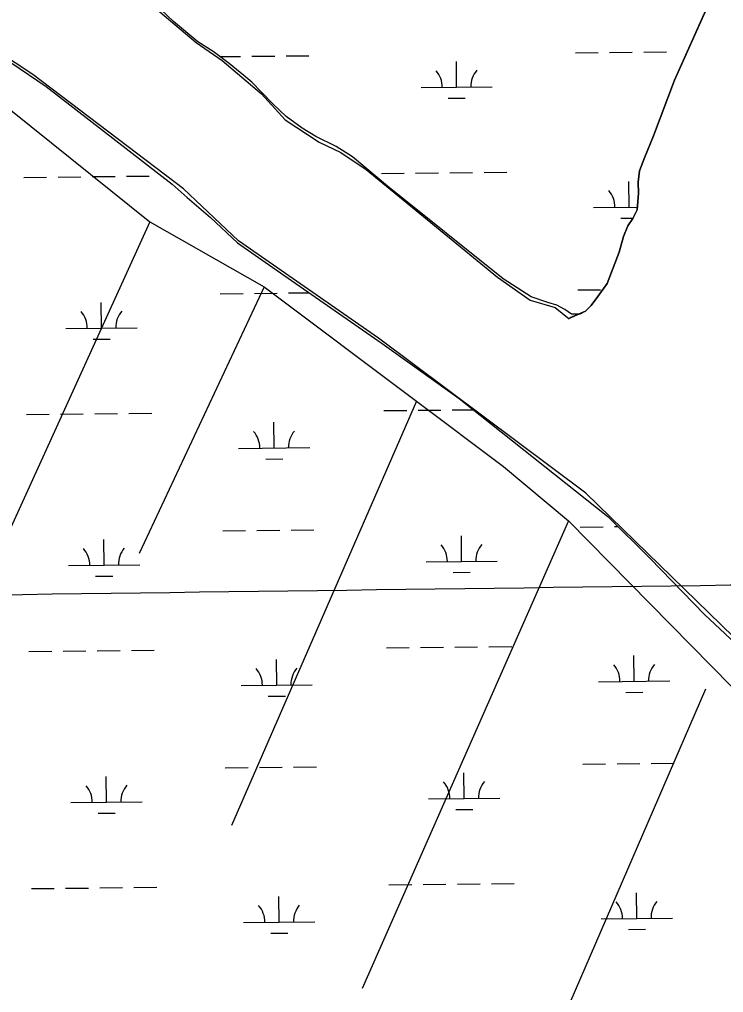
# Model space of a CAD drawing. Extents: x 3734862 to 3772949, y 391520 to 417239.
# Drawn here: x 3763020 to 3764009, y 402665 to 404030 of the extents above; entities that cross this region are included whole.
import ezdxf

# ---------------------------------------------------------------- set-up
doc = ezdxf.new("R2010")
doc.units = 0
for name, color, linetype in [('V-GRID-MAJR', 7, 'Continuous'), ('V-RIVR-EDGE', 7, 'Continuous'), ('V-TOPO-SHOR', 7, 'Continuous'), ('V-WETL-SWMP', 7, 'Continuous')]:
    doc.layers.add(name, color=color, linetype=linetype)

msp = doc.modelspace()

# ---------------------------------------------------------------- linework, layer by layer
at = {"layer": 'V-GRID-MAJR'}
msp.add_spline([(3738984.8, 402913.2), (3741633, 402946.6), (3746929.2, 403014), (3752225.5, 403082.2), (3757521.7, 403151.1), (3762817.9, 403220.8), (3768114.1, 403291.3), (3770762.3, 403326.8)], degree=3, dxfattribs=at)
at = {"layer": 'V-RIVR-EDGE'}
msp.add_spline([(3755702.1, 404495.3), (3755757.2, 404470.8), (3755793.3, 404451.2), (3755852.5, 404424.4), (3755881.4, 404415.7), (3755906.2, 404404.4), (3755920.2, 404395.8), (3755948.7, 404379.4), (3755958.2, 404378.9), (3755969, 404378), (3755990.7, 404368.5), (3756022.8, 404350.3), (3756054.8, 404336.6), (3756079.7, 404323), (3756103.6, 404309.4), (3756144.2, 404288), (3756167.7, 404269), (3756188.9, 404253.6), (3756231.4, 404233.1), (3756271.6, 404217.2), (3756299.1, 404203.1), (3756403, 404163.5), (3756460.4, 404140.3), (3756508.7, 404114.9), (3756530.8, 404104), (3756588.2, 404078), (3756639.2, 404052.1), (3756694.3, 404019.5), (3756726.8, 403998.1), (3756735.8, 403989.1), (3756740.3, 403979.6), (3756740.3, 403973.2), (3756740.7, 403967.8), (3756747.5, 403960.5), (3756759.7, 403953.7), (3756786.3, 403941.5), (3756814.3, 403929.2), (3756864.5, 403904.6), (3756889.3, 403896), (3756899.7, 403897.3), (3756908.3, 403901.8), (3756919.2, 403901.3), (3756933.2, 403894.1), (3756945.8, 403892.7), (3756956.2, 403893.1), (3756962.1, 403897.2), (3756970.7, 403896.7), (3756978.4, 403894.4), (3756992.4, 403894.8), (3757002.8, 403897.5), (3757019.1, 403901.5), (3757027.7, 403901.5), (3757034, 403901.1), (3757036.3, 403896.5), (3757036.7, 403891.1), (3757038.5, 403883.4), (3757046.6, 403874.3), (3757060.6, 403866.2), (3757076.4, 403853.9), (3757104.4, 403831.2), (3757122.4, 403816.7), (3757145.5, 403804.5), (3757165.3, 403796.7), (3757181.6, 403787.2), (3757194.2, 403777.7), (3757213.6, 403765.4), (3757229.9, 403756.3), (3757251.6, 403745.9), (3757266.5, 403741.3), (3757283.2, 403734.5), (3757308.9, 403720.9), (3757360.4, 403694.1), (3757393.8, 403670.9), (3757430, 403657.3), (3757461.6, 403645.4), (3757505.4, 403628.1), (3757548.3, 403610.4), (3757591.7, 403587.2), (3757649.5, 403552.3), (3757711.8, 403512.8), (3757753.8, 403493.2), (3757766.9, 403487.8), (3757773.2, 403487.8), (3757785.9, 403494.1), (3757794.5, 403494), (3757803.5, 403489.5), (3757807.1, 403480.9), (3757810.6, 403456), (3757814.2, 403447.9), (3757826.4, 403437), (3757854.4, 403422.9), (3757930.3, 403373.9), (3757975.8, 403342.6), (3758005.2, 403323.5), (3758062.1, 403286.7), (3758092.3, 403263.6), (3758175.8, 403209.6), (3758234.5, 403169.2), (3758283.7, 403133.8), (3758328.8, 403103.4), (3758399.2, 403041.7), (3758421.8, 403023.1), (3758438.1, 403017.7), (3758463.8, 403017.6), (3758491.4, 403026.1), (3758504.5, 403022), (3758513.6, 403014.3), (3758514, 403006.2), (3758499.9, 402997.2), (3758498.1, 402989.9), (3758502.2, 402978.2), (3758510.7, 402969.6), (3758522, 402962.8), (3758545, 402948.7), (3758582.1, 402926.9), (3758650.2, 402878.8), (3758697.6, 402840.7), (3758721.5, 402820.3), (3758740.9, 402809.4), (3758782, 402784.9), (3758831.2, 402755.4), (3758902.1, 402711.8), (3758960.4, 402675.5), (3759018.6, 402634.6), (3759069.6, 402599.7), (3759134.6, 402553.4), (3759185.6, 402508.1), (3759223.5, 402478.1), (3759262.3, 402448.2), (3759321.4, 402402.4), (3759371.5, 402366.1), (3759431.5, 402323.4), (3759463.6, 402300.3), (3759488.9, 402281.7), (3759576.9, 402222.7), (3759627, 402186.8), (3759672.1, 402153.7), (3759778.2, 402087.4), (3759832.8, 402050.7), (3759873, 402019.4), (3759909.5, 401989.4), (3760050.8, 401883.7), (3760100, 401850.2), (3760145.6, 401819.3), (3760185.8, 401788), (3760211.9, 401766.7), (3760254.8, 401734.5), (3760285.5, 401709.1), (3760303.1, 401700.5), (3760325.3, 401691.4), (3760352.8, 401671.4), (3760391.1, 401641), (3760430.4, 401612), (3760461.6, 401590.2), (3760536.9, 401543), (3760583, 401510.8), (3760602.8, 401495.8), (3760629, 401477.2), (3760672.4, 401449.5), (3760711.2, 401426.8), (3760818.6, 401347.8), (3760872.3, 401310.6), (3760925.6, 401271.6), (3760948.6, 401251.7), (3761039.8, 401181.8), (3761107, 401135.5), (3761151.7, 401104.7), (3761172.9, 401093.3), (3761186, 401090.6), (3761199.2, 401092.8), (3761219.5, 401099.1), (3761228.1, 401099.5), (3761233.5, 401095.4), (3761236.7, 401087.7), (3761236.6, 401077.8), (3761228.5, 401063.8), (3761223, 401057.5), (3761223, 401049.3), (3761228.9, 401039.4), (3761242.4, 401026.7), (3761254.1, 401021.7), (3761266.8, 401018.5), (3761292.5, 401001.7), (3761317.3, 400980.4), (3761342.1, 400955.4), (3761463.1, 400853.4), (3761510, 400812.1), (3761550.2, 400777.7), (3761585.3, 400746.8), (3761681.5, 400674.3), (3761756.4, 400618.9), (3761817.8, 400572.2), (3761878.3, 400530.4), (3761996.5, 400436.5), (3762057.4, 400389.8), (3762104.8, 400352.6), (3762156.3, 400313.2), (3762204.5, 400277.3), (3762245.2, 400247.8), (3762291.6, 400210.2), (3762325.9, 400182.1), (3762356.2, 400159.8), (3762404, 400123.6), (3762432.9, 400101.3), (3762455.5, 400091.3), (3762473.5, 400075.9), (3762512.3, 400044.2), (3762551.6, 400012.4), (3762593.6, 399983.8), (3762620.2, 399963.4), (3762661.7, 399937.1), (3762686.6, 399919.8), (3762793.1, 399841.3), (3762834.6, 399812.8), (3762873.4, 399790.1), (3762923.1, 399758.3), (3762957, 399737.4), (3762984, 399721.5), (3763024.2, 399693.4), (3763075.2, 399657.5), (3763115.9, 399633.9), (3763172.8, 399601.2), (3763228.7, 399568.5), (3763285.2, 399533.6), (3763344.3, 399494.1), (3763398.5, 399455.1), (3763444.1, 399421), (3763484.7, 399391.1), (3763603.4, 399303.1), (3763654.8, 399261.8), (3763661.1, 399259.5), (3763667, 399254.5), (3763672, 399245), (3763696.3, 399224.2), (3763722.9, 399200.1), (3763745.5, 399180.2), (3763818.1, 399117.2), (3763841.6, 399099.5), (3763852.4, 399092.2), (3763858.8, 399084.1), (3763875, 399067.3), (3763898, 399046), (3763924.6, 399023.8), (3763949, 399007.9), (3763970.2, 398987.5), (3764004, 398952.6), (3764028.4, 398926.7), (3764056.8, 398899.5), (3764092.9, 398862.4), (3764130.8, 398826.1), (3764147, 398811.6), (3764152.9, 398799.8), (3764162.3, 398783.5), (3764173.6, 398768.6), (3764186.7, 398757.2), (3764206.1, 398746.3), (3764226.9, 398742.2), (3764246.3, 398733.6), (3764269.3, 398717.7), (3764284.2, 398703.2), (3764301.8, 398691.8), (3764323, 398678.2), (3764345.1, 398661), (3764412.4, 398596.6), (3764457, 398559.9), (3764502.6, 398522.7), (3764538.3, 398497.7), (3764566.3, 398486.4), (3764583.9, 398484.5), (3764604.2, 398486.3), (3764616.5, 398486.2), (3764626.4, 398481.7), (3764630.9, 398474.4), (3764636.3, 398461.3), (3764634.9, 398450), (3764631.7, 398441.4), (3764633.1, 398434.7), (3764636.2, 398430.1), (3764643.9, 398425.6), (3764661.1, 398421.5), (3764685.4, 398409.2), (3764715.2, 398382), (3764745.4, 398356.1), (3764793.3, 398328), (3764844.3, 398292.6), (3764885.8, 398258.1), (3764918.8, 398234.5), (3764992.8, 398187.8), (3765058.3, 398144.2), (3765088.1, 398128.3), (3765140.9, 398100.2), (3765168.9, 398079.7), (3765193.7, 398061.6), (3765246.1, 398042), (3765282.2, 398018.4), (3765309.7, 397989.4), (3765340, 397955.4), (3765361.1, 397933.7), (3765382.3, 397911.9), (3765434.7, 397867.9), (3765477.6, 397838.4), (3765508.7, 397823.9), (3765545.3, 397801.2), (3765575.5, 397778), (3765617.5, 397749.9), (3765653.6, 397726.3), (3765681.6, 397710), (3765727.2, 397684.5), (3765762, 397660), (3765771.9, 397659.5), (3765788.2, 397660), (3765793.6, 397658.1), (3765793.6, 397653.6), (3765785.5, 397648.7), (3765785.5, 397645.5), (3765790.9, 397632.8), (3765800.3, 397623.8), (3765814.8, 397612.9), (3765831.9, 397605.6), (3765847.3, 397603.3), (3765858.1, 397598.7), (3765865.8, 397593.3), (3765888.8, 397577), (3765908.7, 397561.5), (3765918.2, 397548.4), (3765919.5, 397542.1), (3765921.3, 397536.2), (3765926.7, 397533.5), (3765933, 397534.4), (3765940.7, 397533.4), (3765944.8, 397530.3), (3765957, 397519.4), (3765987.7, 397499.9), (3766024.7, 397468.1), (3766059.4, 397438.2), (3766085.1, 397413.3), (3766102.7, 397400.1), (3766131.6, 397377.4), (3766172.7, 397350.2), (3766210.6, 397318.9), (3766264.3, 397285.3), (3766306.8, 397260.8), (3766362.7, 397220.8), (3766381.1, 397208.5)], degree=3, dxfattribs=at)
at = {"layer": 'V-TOPO-SHOR'}
for p, q in [((3763940, 403945), (3764001, 404081.8)), ((3763186, 404067.5), (3763268.3, 403997.7)), ((3763039.1, 403952.9), (3762897.4, 404046.7)), ((3763268.3, 403997.7), (3763304.7, 403972.7)), ((3763304.7, 403972.7), (3763359.9, 403925.8)), ((3763250.6, 403792.5), (3763039.1, 403952.9)), ((3763910.2, 403866.7), (3763940, 403945)), ((3763359.9, 403925.8), (3763393.3, 403889.4)), ((3763393.3, 403889.4), (3763441.2, 403858.1)), ((3763441.2, 403858.1), (3763471.4, 403843.6)), ((3763897.7, 403836), (3763910.2, 403866.7)), ((3763471.4, 403843.6), (3763506.8, 403819.6)), ((3763890.7, 403817.6), (3763897.7, 403836)), ((3763506.8, 403819.6), (3763691.2, 403668.6)), ((3763888.6, 403801.9), (3763890.7, 403817.6)), ((3763889.2, 403786.2), (3763888.6, 403801.9)), ((3763327.7, 403719.6), (3763250.6, 403792.5)), ((3763887.6, 403763), (3763889.2, 403786.2)), ((3763881.4, 403750.8), (3763887.6, 403763)), ((3763203.6, 403746.4), (3762681.9, 402601.1)), ((3763874.5, 403740.6), (3763881.4, 403750.8)), ((3763868.3, 403725.6), (3763874.5, 403740.6)), ((3763524.5, 403583.1), (3763327.7, 403719.6)), ((3763862, 403703.8), (3763868.3, 403725.6)), ((3763845.3, 403659.5), (3763862, 403703.8)), ((3763691.2, 403668.6), (3763737, 403636.3)), ((3763363.9, 403654.8), (3763188.4, 403280.9)), ((3763832.2, 403641.2), (3763845.3, 403659.5)), ((3763737, 403636.3), (3763772.4, 403625.8)), ((3763822.6, 403629), (3763832.2, 403641.2)), ((3763772.4, 403625.8), (3763792, 403610.2)), ((3763815, 403620.8), (3763822.6, 403629)), ((3763791.4, 403610.7), (3763815, 403620.8)), ((3763815.2, 403365.4), (3763524.5, 403583.1)), ((3763577.6, 403494.6), (3763318.1, 402899.3)), ((3764084.9, 403102.9), (3763815.2, 403365.4)), ((3763791.2, 403326.7), (3763501.2, 402670.4)), ((3763491.5, 401953.2), (3763983.9, 403091))]:
    msp.add_line(p, q, dxfattribs=at)
for points in [[(3762577.8, 404219.6), (3762898.4, 403990.6), (3763203.6, 403746.4), (3763363.9, 403654.8), (3763577.6, 403494.6), (3763699.7, 403403), (3763791.2, 403326.7), (3764249.1, 402861.1), (3764487.1, 402588.5)], [(3764001, 404081.8), (3763940, 403945), (3763910.2, 403866.7), (3763897.7, 403836), (3763890.7, 403817.6), (3763888.6, 403801.9), (3763889.2, 403786.2), (3763887.6, 403763), (3763881.4, 403750.8), (3763874.5, 403740.6), (3763868.3, 403725.6), (3763862, 403703.8), (3763845.3, 403659.5), (3763832.2, 403641.2), (3763822.6, 403629), (3763815, 403620.8), (3763793, 403611.3)]]:
    msp.add_lwpolyline(points, dxfattribs=at)
at = {"layer": 'V-WETL-SWMP'}
for p, q in [((3763302, 403978), (3763330.7, 403978.3)), ((3763346.7, 403978.5), (3763378.7, 403978.8)), ((3763394.7, 403979), (3763426.7, 403979.3)), ((3763800.6, 403983.3), (3763832.5, 403983.6)), ((3763848.5, 403983.8), (3763880.5, 403984.1)), ((3763896.5, 403984.3), (3763928.5, 403984.7)), ((3763634, 403935.1), (3763633.6, 403971.1)), ((3763584, 403934.6), (3763684, 403935.6)), ((3763622.2, 403919.5), (3763646.1, 403919.8)), ((3763528.4, 403813.9), (3763560.4, 403814.3)), ((3763576.4, 403814.4), (3763608.4, 403814.8)), ((3763624.4, 403814.9), (3763656.4, 403815.3)), ((3763672.4, 403815.4), (3763704.4, 403815.8)), ((3763026.5, 403808.6), (3763058.5, 403809)), ((3763074.5, 403809.1), (3763106.5, 403809.5)), ((3763122.5, 403809.6), (3763154.5, 403810)), ((3763170.5, 403810.1), (3763202.5, 403810.5)), ((3763876.3, 403766.8), (3763875.9, 403802.8)), ((3763826.3, 403766.3), (3763887.9, 403767)), ((3763864.4, 403751.3), (3763881.8, 403751.5)), ((3763804.1, 403650.6), (3763836.1, 403651)), ((3763302.2, 403645.3), (3763334.2, 403645.7)), ((3763350.2, 403645.8), (3763382.2, 403646.2)), ((3763398.2, 403646.4), (3763426.7, 403646.7)), ((3763135.6, 403597.1), (3763135.2, 403633.1)), ((3763085.6, 403596.6), (3763185.6, 403597.7)), ((3763123.8, 403581.6), (3763147.8, 403581.8)), ((3763030.1, 403476), (3763062, 403476.3)), ((3763078, 403476.5), (3763110, 403476.8)), ((3763126, 403477), (3763158, 403477.3)), ((3763174, 403477.5), (3763206, 403477.8)), ((3763531.9, 403481.3), (3763563.9, 403481.6)), ((3763579.9, 403481.8), (3763611.9, 403482.1)), ((3763627.9, 403482.3), (3763657.1, 403482.6)), ((3763377.9, 403428.9), (3763377.5, 403464.9)), ((3763327.9, 403428.4), (3763427.9, 403429.4)), ((3763366, 403413.3), (3763390, 403413.6)), ((3763305.7, 403312.7), (3763337.7, 403313)), ((3763353.7, 403313.2), (3763385.7, 403313.5)), ((3763401.7, 403313.7), (3763433.7, 403314)), ((3763807.6, 403318), (3763839.6, 403318.3)), ((3763855.6, 403318.5), (3763860.5, 403318.5)), ((3763139.1, 403264.5), (3763138.8, 403300.5)), ((3763641, 403269.8), (3763640.6, 403305.8)), ((3763591, 403269.3), (3763691, 403270.3)), ((3763089.1, 403264), (3763189.1, 403265)), ((3763629.2, 403254.2), (3763653.2, 403254.5)), ((3763127.3, 403248.9), (3763151.3, 403249.2)), ((3763177.6, 403144.8), (3763209.6, 403145.2)), ((3763535.4, 403148.6), (3763567.4, 403148.9)), ((3763583.4, 403149.1), (3763615.4, 403149.4)), ((3763631.4, 403149.6), (3763663.4, 403150)), ((3763679.4, 403150.1), (3763711.4, 403150.5)), ((3763033.6, 403143.3), (3763065.6, 403143.6)), ((3763081.6, 403143.8), (3763113.6, 403144.1)), ((3763129.6, 403144.3), (3763161.6, 403144.7)), ((3763381.4, 403096.2), (3763381, 403132.2)), ((3763883.3, 403101.5), (3763882.9, 403137.5)), ((3763331.4, 403095.7), (3763431.4, 403096.8)), ((3763833.3, 403101), (3763933.3, 403102.1)), ((3763369.6, 403080.7), (3763393.6, 403080.9)), ((3763871.4, 403086), (3763895.4, 403086.2)), ((3763357.2, 402980.5), (3763389.2, 402980.9)), ((3763405.2, 402981), (3763437.2, 402981.4)), ((3763811.1, 402985.3), (3763843.1, 402985.7)), ((3763859.1, 402985.8), (3763891.1, 402986.2)), ((3763907.1, 402986.3), (3763939.1, 402986.7)), ((3763142.6, 402931.8), (3763142.3, 402967.8)), ((3763309.2, 402980), (3763341.2, 402980.4)), ((3763644.5, 402937.1), (3763644.1, 402973.1)), ((3763092.7, 402931.3), (3763192.6, 402932.4)), ((3763594.5, 402936.6), (3763694.5, 402937.7)), ((3763130.8, 402916.3), (3763154.8, 402916.5)), ((3763632.7, 402921.6), (3763656.7, 402921.8)), ((3763635, 402817), (3763667, 402817.3)), ((3763683, 402817.5), (3763714.9, 402817.8)), ((3763037.1, 402810.6), (3763069.1, 402811)), ((3763085.1, 402811.1), (3763117.1, 402811.5)), ((3763133.1, 402811.7), (3763165.1, 402812)), ((3763181.1, 402812.2), (3763213.1, 402812.5)), ((3763539, 402815.9), (3763571, 402816.3)), ((3763587, 402816.5), (3763619, 402816.8)), ((3763886.8, 402768.9), (3763886.4, 402804.9)), ((3763384.9, 402763.6), (3763384.5, 402799.6)), ((3763334.9, 402763), (3763434.9, 402764.1)), ((3763836.8, 402768.3), (3763936.8, 402769.4)), ((3763875, 402753.3), (3763899, 402753.6)), ((3763373.1, 402748), (3763397.1, 402748.3))]:
    msp.add_line(p, q, dxfattribs=at)
for points in [[(3764001, 404081.8), (3763940, 403945), (3763910.2, 403866.7), (3763897.7, 403836), (3763890.7, 403817.6), (3763888.6, 403801.9), (3763889.2, 403786.2), (3763887.6, 403763), (3763881.4, 403750.8), (3763874.5, 403740.6), (3763868.3, 403725.6), (3763862, 403703.8), (3763845.3, 403659.5), (3763832.2, 403641.2), (3763822.6, 403629), (3763815, 403620.8), (3763806.8, 403616.8), (3763795.2, 403616.8), (3763785.7, 403623.1), (3763774.8, 403629.3), (3763761.8, 403632.8), (3763738.7, 403641.1), (3763699.2, 403666), (3763536.9, 403796.1), (3763488, 403837.4), (3763464.9, 403851.8), (3763436.3, 403865.7), (3763417.3, 403877.4), (3763394.8, 403894), (3763375.8, 403911.8), (3763360.2, 403928.3), (3763346.7, 403942.1), (3763335.1, 403951.7), (3763314.8, 403968.2), (3763292.3, 403985.4), (3763270.6, 403998.6), (3763236.6, 404027.5), (3763219, 404044)], [(3762960.8, 404001.7), (3763058, 403936.1), (3763234.7, 403799.1), (3763255.7, 403780.5), (3763288.3, 403752.3), (3763326.3, 403716.6), (3763380.7, 403678.7), (3763529.5, 403575.3), (3763637.6, 403498.1), (3763846.1, 403332.8), (3763905.8, 403273.7), (3763981.7, 403195.4), (3764054.4, 403127.3), (3764141.2, 403046.9), (3764309.5, 402883.9), (3764435.6, 402756.8), (3764498, 402682.6), (3764512.1, 402655.9)]]:
    msp.add_lwpolyline(points, dxfattribs=at)
for centre, start, end in [((3763578.7, 403935), 359.8334, 41.377), ((3763689.2, 403936.2), 139.8334, 181.377), ((3763821, 403766.7), 359.8334, 41.377), ((3763080.4, 403597), 359.8334, 41.377), ((3763190.9, 403598.2), 139.8334, 181.377), ((3763322.6, 403428.8), 359.8334, 41.377), ((3763433.1, 403429.9), 139.8334, 181.377), ((3763083.9, 403264.4), 359.8334, 41.377), ((3763194.4, 403265.6), 139.8334, 181.377), ((3763585.8, 403269.7), 359.8334, 41.377), ((3763696.2, 403270.9), 139.8334, 181.377), ((3763326.2, 403096.1), 359.8334, 41.377), ((3763436.6, 403097.3), 139.8334, 181.377), ((3763828, 403101.4), 359.8334, 41.377), ((3763938.5, 403102.6), 139.8334, 181.377), ((3763087.4, 402931.7), 359.8334, 41.377), ((3763197.9, 402932.9), 139.8334, 181.377), ((3763589.3, 402937), 359.8334, 41.377), ((3763699.8, 402938.2), 139.8334, 181.377), ((3763831.5, 402768.8), 359.8334, 41.377), ((3763942, 402769.9), 139.8334, 181.377), ((3763329.7, 402763.5), 359.8334, 41.377), ((3763440.1, 402764.6), 139.8334, 181.377)]:
    msp.add_arc(centre, 35.2, start, end, dxfattribs=at)

doc.saveas('drawing.dxf')
